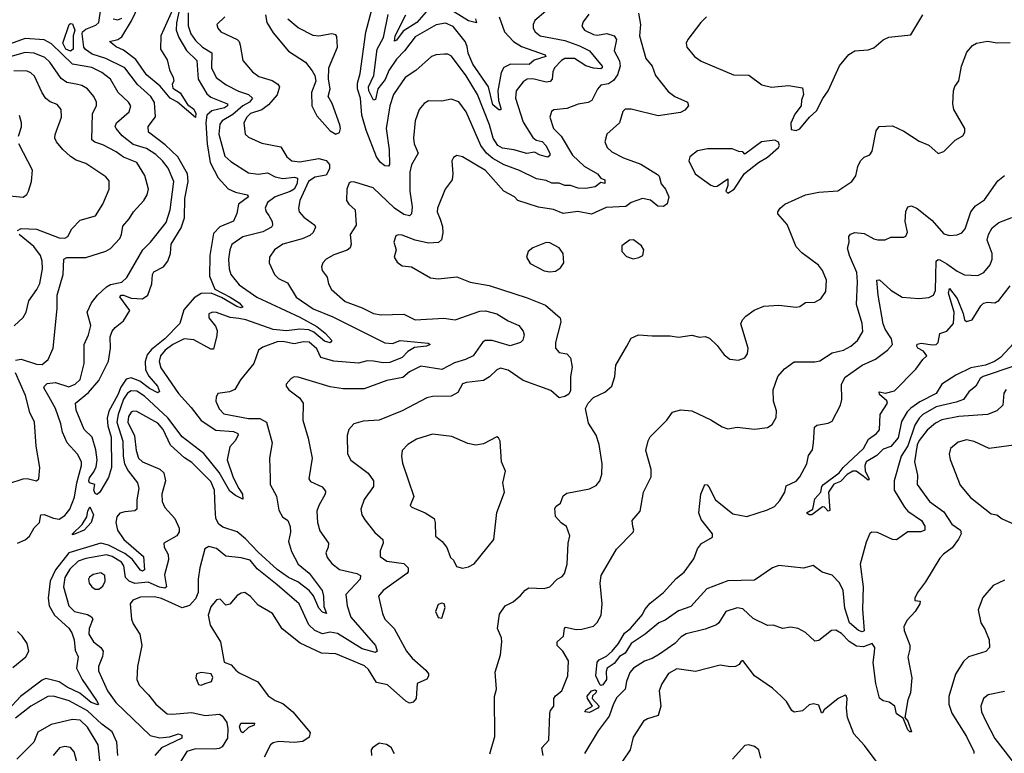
# Model space of a CAD drawing. Extents: x 1552033 to 1694788, y 811965 to 917215.
# Tile 584 of 632: x 1664926 to 1670125, y 885946 to 889820. Entities that reach past the tile are written whole.
import ezdxf

# ---------------------------------------------------------------- set-up
doc = ezdxf.new("R2010")
doc.units = 0

msp = doc.modelspace()

# ---------------------------------------------------------------- linework, layer by layer
at = {"layer": '0CON20XD'}
for points in [[(1665771.5, 889885), (1665754, 889804), (1665753.2, 889765), (1665766.1, 889726.1), (1665806.9, 889656.9), (1665861.4, 889605), (1665868.3, 889505), (1665915, 889428.4), (1665935, 889411.4), (1666022.7, 889375), (1666022.7, 889365), (1666007.3, 889355), (1665941.1, 889338.9), (1665913.9, 889316.1), (1665909.7, 889275), (1665916.9, 889165), (1665932.3, 889065), (1665974.3, 888984.3), (1666027.1, 888927.1), (1666065, 888909.8), (1666127.5, 888895), (1666134.3, 888885), (1666081.6, 888845), (1666073.1, 888796.9), (1666054.6, 888755.4), (1665983.2, 888726.8), (1665949.9, 888690.1), (1665929.8, 888575), (1665927.8, 888465), (1665956.6, 888396.6), (1666037.3, 888355), (1666084.3, 888325), (1666105, 888302.5), (1666095, 888297.8), (1666073.3, 888305), (1665992.6, 888352.6), (1665936.5, 888376.5), (1665885, 888373.8), (1665848.2, 888351.8), (1665792.8, 888287.2), (1665771.3, 888215), (1665692, 888135), (1665621.4, 888078.6), (1665599.5, 888050.5), (1665589.3, 888015), (1665591.4, 887971.4), (1665608, 887938), (1665653.3, 887885), (1665664.2, 887855.8), (1665655, 887849.4), (1665611.7, 887871.7), (1665561.1, 887911.1), (1665515, 887929.1), (1665487.7, 887922.3), (1665460.9, 887879.1), (1665445, 887838.4), (1665396.8, 887753.2), (1665387.8, 887715), (1665391, 887675), (1665409.2, 887615), (1665411.5, 887455), (1665395, 887402.5), (1665350, 887325), (1665335, 887313.3), (1665325, 887317.5), (1665317.5, 887335), (1665323.3, 887365), (1665295, 887374.2), (1665291.7, 887385), (1665295, 887400.8), (1665318.6, 887431.4), (1665330.7, 887459.3), (1665334.8, 887495), (1665328.7, 887548.7), (1665309.2, 887615), (1665266.7, 887655), (1665225, 887757.5), (1665221.4, 887795), (1665289.1, 887850.9), (1665344.7, 887915.3), (1665395, 888016), (1665405.4, 888085), (1665404.7, 888145), (1665414.2, 888175), (1665429.6, 888195), (1665475, 888230), (1665507.9, 888285), (1665455, 888355.8), (1665462.9, 888365), (1665475, 888365.7), (1665515, 888349.8), (1665574.8, 888345.2), (1665603.1, 888365), (1665624.4, 888425), (1665626.9, 888475), (1665635, 888487.5), (1665686, 888515), (1665708.6, 888545), (1665722.9, 888585), (1665725.7, 888635), (1665778.6, 888721.4), (1665796, 888774), (1665797.5, 888875), (1665815.7, 888965), (1665812.3, 889005), (1665760.6, 889095), (1665695, 889158.3), (1665606.4, 889225), (1665605.5, 889255), (1665642.6, 889307.4), (1665637.4, 889382.6), (1665618.8, 889415), (1665548.1, 889478.1), (1665481.8, 889565), (1665381.8, 889615), (1665308.5, 889638.5), (1665273, 889663), (1665264.8, 889674.8), (1665256.2, 889745), (1665258.3, 889755), (1665275, 889769.6), (1665328.9, 889791.1), (1665344.7, 889805), (1665355, 889877.3)], [(1665735, 889875.7), (1665671.9, 889735), (1665670, 889665), (1665705, 889607.5), (1665718, 889555), (1665737.5, 889515), (1665740, 889495), (1665731.2, 889478.8), (1665735, 889457.5), (1665772.8, 889432.8), (1665812.6, 889372.6), (1665845, 889348.1), (1665856.4, 889325), (1665855, 889303.3), (1665758.8, 889385), (1665720.4, 889405), (1665668.7, 889468.6), (1665595, 889528.1), (1665539.4, 889609.4), (1665475, 889659.5), (1665435.9, 889675.9), (1665401.2, 889705), (1665445, 889715.6), (1665465, 889729.2), (1665516.2, 889813.8), (1665555, 889895.2)], [(1666009.6, 889835), (1665968, 889795), (1665972.5, 889775), (1665988, 889755), (1666075, 889715.5), (1666085.2, 889705.2), (1666089.5, 889685), (1666104.4, 889605), (1666155.3, 889545.3), (1666189.6, 889519.6), (1666258.6, 889498.6), (1666288.5, 889478.5), (1666297.7, 889465), (1666286.3, 889423.7), (1666239.8, 889370.2), (1666205, 889343.8), (1666145.2, 889324.8), (1666124.7, 889305), (1666110, 889275), (1666117.3, 889215), (1666135, 889199.2), (1666205, 889167.7), (1666305, 889148.1), (1666336.2, 889096.2), (1666363.9, 889073.9), (1666405, 889069.5), (1666505, 889087.1), (1666545, 889076.1), (1666562.3, 889055), (1666562.2, 889032.2), (1666545, 888998.8), (1666485, 888988.6), (1666451.7, 888965), (1666404.7, 888865), (1666398.9, 888825), (1666402.7, 888805), (1666426.3, 888776.3), (1666484.4, 888735), (1666487.8, 888725), (1666476.2, 888696.2), (1666459, 888681), (1666416.9, 888663.1), (1666315, 888634.5), (1666271.1, 888605), (1666244.4, 888565), (1666243.6, 888535), (1666270.9, 888475), (1666293.6, 888453.6), (1666339.8, 888429.8), (1666386.7, 888355), (1666475, 888292.3), (1666580.1, 888250.1), (1666855, 888113.1), (1666895, 888109.5), (1666935, 888126.2), (1667082.3, 888112.3), (1667093.3, 888105), (1667073.3, 888095), (1667011.6, 888088.4), (1666975, 888067.8), (1666945, 888035.8), (1666880.1, 888009.9), (1666845, 888007), (1666795, 888017.2), (1666761.5, 888018.5), (1666715, 888005.9), (1666585, 888016.8), (1666515.6, 888035.6), (1666495, 888082.2), (1666455, 888116.6), (1666425, 888119.3), (1666375, 888108.3), (1666315, 888119.7), (1666285, 888119.1), (1666209.6, 888090.4), (1666187.5, 888075), (1666161.8, 888005), (1666091.8, 887918.2), (1666062.4, 887867.6), (1666033.3, 887855), (1665973.3, 887845), (1665962.9, 887827.1), (1665961.5, 887805), (1665979.1, 887765), (1666005, 887739.2), (1666135, 887714.2), (1666195, 887714.2), (1666228.9, 887695), (1666259.1, 887585), (1666244.4, 887505), (1666249.5, 887399.5), (1666248.5, 887365), (1666282.9, 887302.9), (1666295, 887229.2), (1666314.5, 887195), (1666341.9, 887175), (1666355, 887143.3), (1666356.9, 887113.1), (1666345.5, 887065), (1666362.1, 887012.1), (1666396.7, 886945), (1666455, 886897.1), (1666523.8, 886805), (1666531.1, 886775), (1666531.7, 886721.7), (1666545.3, 886684.7), (1666525, 886690.5), (1666505, 886713.1), (1666477.6, 886777.6), (1666455.4, 886805.4), (1666395, 886850.6), (1666345, 886874.1), (1666285, 886916.8), (1666185, 887008.4), (1666119, 887079), (1666075, 887114.8), (1665999.6, 887139.6), (1665977.2, 887155), (1665961.4, 887185), (1665958.1, 887241.9), (1665955.5, 887335), (1665935, 887381.3), (1665835, 887482), (1665796.8, 887506.8), (1665722.4, 887572.4), (1665683.8, 887655), (1665655, 887688.9), (1665545, 887751.1), (1665525, 887752.9), (1665515, 887747.3), (1665501.6, 887725), (1665497.5, 887695), (1665532.6, 887622.6), (1665541.2, 887545), (1665553.5, 887505), (1665574.4, 887484.4), (1665665.9, 887445.9), (1665686.5, 887426.5), (1665696.7, 887385), (1665676.9, 887315), (1665679.2, 887275), (1665693.3, 887243.3), (1665745.4, 887185), (1665768.5, 887135), (1665767.9, 887115), (1665755.5, 887095), (1665687.5, 887055), (1665689.1, 887035), (1665710.7, 886995), (1665712.7, 886967.3), (1665691.7, 886888.3), (1665701.5, 886825), (1665691.8, 886818.2), (1665665, 886823.2), (1665605, 886850.3), (1665535, 886843.3), (1665504.4, 886854.4), (1665484.2, 886875), (1665476.9, 886935), (1665464.2, 886955), (1665415, 886985.2), (1665385, 886993.2), (1665275, 886975.2), (1665235, 886959.6), (1665191.3, 886918.7), (1665165.2, 886875), (1665158.4, 886825), (1665185, 886724.4), (1665215, 886694.6), (1665285, 886678.2), (1665305.8, 886665.8), (1665311.8, 886655), (1665292.8, 886605), (1665292, 886575), (1665315.5, 886535), (1665354.7, 886504.7), (1665366.7, 886485), (1665363.1, 886456.9), (1665341.8, 886405), (1665342.2, 886382.2), (1665390, 886275), (1665434.8, 886214.8), (1665615, 886040), (1665666.9, 886026.9), (1665717.7, 886032.3), (1665765, 886048.8), (1665782.4, 886042.4), (1665782.9, 886025), (1665674.4, 885975.6), (1665639.8, 885935)], [(1665815, 889856.7), (1665815, 889788), (1665830.4, 889745), (1665855, 889710.8), (1665892.2, 889675), (1665940.8, 889645), (1665939.4, 889565), (1665963.4, 889515), (1666016.5, 889475), (1666082.4, 889442.4), (1666133.5, 889425), (1666156.2, 889405), (1666139.2, 889385), (1666105, 889364.4), (1666051.6, 889318.4), (1665994.6, 889285), (1665982.2, 889267.8), (1665978, 889215), (1666009.7, 889099.7), (1666040.4, 889070.4), (1666135, 889010.4), (1666185, 889003.3), (1666235, 889011.1), (1666275, 888990.2), (1666315, 888980.5), (1666377.8, 888987.8), (1666393.7, 888983.7), (1666391.9, 888955), (1666374.8, 888925), (1666355, 888912.4), (1666274.6, 888885), (1666234.6, 888855), (1666222.3, 888825), (1666227.3, 888805), (1666241.5, 888785)], [(1666224, 889845), (1666231.9, 889805), (1666265, 889750.8), (1666345, 889653.1), (1666436, 889595), (1666470.3, 889550.3), (1666484.4, 889524.4), (1666490, 889495), (1666466.9, 889435), (1666468.2, 889365), (1666495, 889311.4), (1666565, 889232.9), (1666595, 889215.7)], [(1667703.3, 889865), (1667646.9, 889815), (1667637.8, 889795), (1667637.3, 889775), (1667647.5, 889755), (1667675, 889734.7), (1667805, 889710.2), (1667882.3, 889682.3), (1667934.9, 889654.9), (1668000.7, 889575), (1668001.2, 889565), (1667995, 889560.8), (1667955, 889564.6), (1667915, 889576.3), (1667855, 889614.2), (1667804.9, 889615.1), (1667786.1, 889605), (1667750.4, 889565), (1667740.4, 889545), (1667736.7, 889505), (1667727.4, 889492.6), (1667705, 889490.6), (1667635, 889507.8), (1667605, 889505.2), (1667585, 889492), (1667547.3, 889445), (1667543.5, 889405), (1667585, 889278.5), (1667635, 889197.8), (1667653.8, 889183.8), (1667685, 889176.7), (1667704.7, 889155), (1667724.4, 889115), (1667725, 889102.5), (1667715, 889093.1), (1667674.3, 889104.3), (1667645, 889120), (1667603.6, 889113.6), (1667535, 889132.7), (1667475, 889141.6), (1667450.4, 889155), (1667426.5, 889195), (1667406.7, 889265), (1667342.6, 889425), (1667284, 889524), (1667206.4, 889626.4), (1667187, 889637), (1667168.3, 889638.3), (1667125, 889634.5), (1667100.8, 889625), (1667017.8, 889552.2), (1666962.2, 889515), (1666900.4, 889425), (1666880.3, 889365), (1666861.3, 889245), (1666876.9, 889133.1), (1666878.2, 889055), (1666873.8, 889046.2), (1666855, 889047.7), (1666831.5, 889065), (1666809.8, 889095), (1666755.8, 889235.8), (1666732.1, 889315), (1666725.5, 889405), (1666710.6, 889455), (1666710.2, 889485), (1666724.4, 889535), (1666753.2, 889753.2)], [(1666753.2, 889753.2), (1666784.2, 889865.8)], [(1667457.3, 889835), (1667485.9, 889755), (1667533.2, 889705), (1667575, 889679.1), (1667701.2, 889635), (1667704, 889625), (1667643.2, 889606.8), (1667616.2, 889583.8), (1667517.5, 889585), (1667482.1, 889567.9), (1667468.2, 889541.8), (1667451.4, 889445), (1667453.7, 889393.6), (1667467.2, 889352.8), (1667466.1, 889343.9), (1667456.5, 889343.5), (1667425, 889370.6), (1667401.7, 889465), (1667318.7, 889585), (1667293.9, 889643.9), (1667289.1, 889679.1), (1667278.3, 889705), (1667215, 889783.5), (1667175, 889801.1), (1667125, 889792.8), (1667015, 889728.7), (1666958.8, 889655), (1666915, 889612.1), (1666875, 889551.4), (1666855.4, 889504.6), (1666817.7, 889455), (1666805, 889399.2), (1666795, 889395.6), (1666769.4, 889445), (1666768.1, 889465), (1666795.5, 889525), (1666814.2, 889665), (1666847, 889725), (1666872.1, 889847.9)], [(1667085, 889875.9), (1667022.3, 889805), (1666951.6, 889758.4), (1666915, 889710.9), (1666905, 889706.7), (1666908, 889735), (1666964.2, 889845)], [(1667332.7, 889825), (1667337.3, 889802.7), (1667295, 889812.9), (1667185, 889883.2)], [(1667930.5, 889849.5), (1667901.5, 889808.5), (1667894.4, 889785), (1667907.5, 889765), (1667955, 889741.3), (1667975, 889738.4), (1668026.5, 889746.5), (1668065.6, 889735), (1668076.7, 889715), (1668064.8, 889654.8), (1668092.4, 889602.4), (1668096.8, 889575), (1668081.7, 889528.3), (1668060.8, 889499.2), (1668035, 889480.8), (1667995, 889474.4), (1667976.7, 889453.3), (1667946.6, 889393.4)], [(1668193.8, 889855), (1668203.3, 889795), (1668198.5, 889735), (1668231.2, 889615), (1668265, 889574.2), (1668282.9, 889525), (1668350.5, 889440.5), (1668385, 889414.4), (1668451.2, 889385), (1668457.1, 889365), (1668437.9, 889342.1), (1668415, 889330.4), (1668297.3, 889312.7), (1668155, 889348), (1668123.1, 889346.9), (1668110.9, 889335), (1668092.2, 889275), (1668026.2, 889215), (1668015.8, 889175), (1668028, 889145), (1668052.2, 889122.2), (1668115, 889090.4), (1668205, 889056.2), (1668292.8, 889002.8), (1668303.1, 888993.1), (1668313.8, 888953.8), (1668335.7, 888925)], [(1668552.7, 889835), (1668522.7, 889805), (1668453.6, 889715), (1668445.6, 889695), (1668448.6, 889675), (1668489.4, 889625), (1668525, 889600.5), (1668695, 889529.2), (1668775, 889526.2), (1668845, 889475.7), (1668895.9, 889464.1), (1668985, 889472), (1669059.3, 889459.3), (1669063.8, 889425), (1669053.3, 889395), (1669052.5, 889365), (1669019.3, 889320.7), (1668997, 889273), (1669000, 889240), (1669025, 889233.8)], [(1669025, 889233.8), (1669045, 889243.3), (1669096.2, 889305), (1669132.3, 889337.7), (1669165.8, 889404.2), (1669194, 889445), (1669253.8, 889576.2), (1669304.3, 889635.7), (1669335, 889656), (1669405, 889661.2), (1669435, 889670.8), (1669485, 889714), (1669515, 889728), (1669630.7, 889739.3), (1669694.5, 889845.5)], [(1665195, 889653.7), (1665170.3, 889665), (1665154.4, 889695.6), (1665188.1, 889795), (1665195, 889798.9), (1665205, 889797.7), (1665218.2, 889765), (1665209, 889735), (1665208.4, 889665), (1665195, 889653.7)], [(1665420.4, 889825), (1665445, 889819.5), (1665465, 889827.3)], [(1666595, 889215.7), (1666615, 889223.8), (1666620.6, 889245), (1666616.5, 889265), (1666576.6, 889376.6), (1666554.2, 889415), (1666565.6, 889455), (1666555.9, 889505.9), (1666558.6, 889565), (1666604.4, 889675), (1666601.2, 889731.2), (1666595, 889740), (1666575, 889746), (1666505, 889733.1), (1666475, 889737.1), (1666396.3, 889776.3), (1666342, 889822)], [(1664915, 887056.2), (1664955, 887073.8), (1664977.3, 887092.7), (1665003.6, 887136.4), (1665030.4, 887165), (1665038.8, 887205), (1665055, 887206.5), (1665105, 887186.8), (1665135, 887182.1), (1665165, 887201.1), (1665190.3, 887235), (1665215, 887298.8), (1665227.2, 887375), (1665253.1, 887465), (1665253.1, 887485), (1665232.3, 887525), (1665177.5, 887585), (1665151.7, 887641.7), (1665144.2, 887685), (1665115, 887767.5), (1665080.4, 887830.4), (1665054.6, 887875), (1665056.9, 887885), (1665071.8, 887898.2), (1665115, 887903.1), (1665185, 887881.1), (1665219.1, 887895), (1665245, 887920), (1665265.9, 888005), (1665267.5, 888105), (1665290.5, 888155), (1665301.1, 888205), (1665282.2, 888275), (1665306, 888325), (1665336.5, 888365), (1665385, 888409.7), (1665405, 888421.2), (1665465, 888434.6), (1665492.4, 888457.6), (1665577.1, 888605), (1665617.3, 888645), (1665700.4, 888749.6), (1665720.3, 888815), (1665739.7, 888965), (1665710.8, 889035), (1665680.7, 889075), (1665645, 889107.7), (1665595, 889140.4), (1665525, 889161.3), (1665466.9, 889206.9), (1665435.3, 889245), (1665430.7, 889255), (1665436.9, 889275), (1665505, 889332.5), (1665513.5, 889365), (1665501.1, 889385), (1665445.4, 889435), (1665405.2, 889505.2), (1665360.8, 889540.8), (1665306.5, 889566.5), (1665204.5, 889584.5), (1665095, 889692.8), (1665055, 889713.6), (1664955, 889720.5), (1664762.7, 889652.7)], [(1667407.6, 885942.4), (1667434.4, 886035), (1667432.9, 886245), (1667444.2, 886285), (1667435.8, 886375), (1667464.2, 886465), (1667472.5, 886535), (1667470.8, 886555), (1667448.6, 886605), (1667458.8, 886681.2), (1667488.8, 886725), (1667532, 886745), (1667570.6, 886779.4), (1667595, 886806.7), (1667615, 886818.9), (1667695, 886815.6), (1667726, 886825), (1667764.2, 886865), (1667790.6, 886879.4), (1667803.3, 886895), (1667816.2, 886943.8), (1667821.9, 887055), (1667830, 887095), (1667813, 887143), (1667785, 887162.5), (1667755, 887196.7), (1667752.1, 887237.9), (1667758.9, 887251.1), (1667782.4, 887267.6), (1667796, 887305), (1667815, 887320), (1667935, 887342.5), (1667969.4, 887360.6), (1667988.6, 887385), (1667999.2, 887419.2), (1668001.4, 887475), (1667986.4, 887576.4), (1667969.2, 887625), (1667929.4, 887689.4), (1667913.4, 887766.6), (1667927.5, 887795), (1667955, 887824), (1668015, 887852.9), (1668052.5, 887885), (1668069.2, 887935), (1668072.9, 887995), (1668131.1, 888095), (1668155, 888137.5), (1668193.9, 888156.1), (1668265, 888150), (1668361.2, 888151.2), (1668405, 888144), (1668475, 888153.3), (1668515, 888144), (1668546.1, 888146.1), (1668568.3, 888138.3), (1668609.1, 888099.1), (1668645, 888050), (1668675, 888028), (1668721.7, 888021.7), (1668755, 888033.8), (1668768, 888055), (1668772.9, 888085), (1668734.1, 888214.1), (1668742, 888235), (1668760, 888255), (1668803.9, 888286.1), (1668855, 888307.5), (1668935, 888312.5), (1669025, 888301.1), (1669045, 888305.7), (1669075, 888326.5), (1669125, 888328.6), (1669156, 888345), (1669182, 888385), (1669185.7, 888444.3), (1669165, 888496), (1669143.7, 888523.7), (1669055, 888589.2), (1669025, 888620), (1668987.6, 888717.6), (1668977.9, 888737.9), (1668928.8, 888795), (1668928.8, 888805), (1668942, 888825), (1668966.2, 888845), (1669075, 888895.5), (1669145, 888908.5), (1669245, 888915.7), (1669318.8, 888965), (1669340, 888995), (1669351.2, 889045), (1669366, 889075), (1669385, 889094), (1669413.8, 889106.2), (1669426.7, 889125), (1669447.7, 889232.3), (1669464.1, 889255.9), (1669535, 889260), (1669595, 889232), (1669675, 889179.2), (1669727, 889157), (1669775, 889112.5), (1669805, 889123.3), (1669865.7, 889184.3), (1669905, 889206.7), (1669916.7, 889225), (1669916.7, 889245), (1669858.6, 889345), (1669853.3, 889375), (1669855.9, 889444.1), (1669863, 889467), (1669885, 889497.5), (1669899.2, 889575), (1669927.5, 889647.5), (1669956.8, 889683.2), (1669977.5, 889695), (1670035, 889705.8), (1670087.7, 889697.7), (1670155, 889698.6)], [(1664905, 888021.5), (1664935, 888027.1), (1665015, 888001.1), (1665045, 887999.5), (1665077.5, 888025), (1665103.1, 888085), (1665124.7, 888295), (1665124.2, 888365), (1665155.8, 888475), (1665159.4, 888555), (1665175.4, 888564.6), (1665275, 888564.7), (1665381.7, 888598.3), (1665405, 888611.1), (1665455.4, 888665), (1665464.6, 888685), (1665470.9, 888729.1), (1665505, 888768.6), (1665526.5, 888805), (1665582.2, 888865), (1665599.5, 888895), (1665606.5, 888925), (1665586.2, 888996.2), (1665544.6, 889065), (1665475, 889093.7), (1665435, 889122.2), (1665365, 889158.4), (1665322.6, 889172.6), (1665307.3, 889185), (1665311.5, 889325), (1665331.5, 889365), (1665332.3, 889385), (1665318.2, 889415), (1665285, 889454.5), (1665255, 889472.3), (1665225, 889479.6), (1665175, 889488.2), (1665145, 889510), (1665085.5, 889595.5), (1665059.3, 889619.3), (1665003.3, 889643.3), (1664955, 889646.4), (1664875, 889624.5)], [(1664915, 888706.2), (1664935, 888716.9), (1665015, 888712.8), (1665135, 888667.1), (1665165, 888665.4), (1665180, 888675), (1665202.5, 888715), (1665245, 888761.1), (1665325.9, 888784.1), (1665365.4, 888845), (1665399.5, 888925), (1665399.1, 888969.1), (1665380.7, 888990.7), (1665275, 889060.6), (1665225, 889078.2), (1665195, 889098.2), (1665153.3, 889135), (1665120.8, 889175), (1665112.5, 889195), (1665113, 889213), (1665147.9, 889305), (1665145.8, 889345.8), (1665125, 889371.1), (1665086.6, 889386.6), (1665065, 889404.3), (1665045, 889432.9), (1665005, 889521.1), (1664985, 889540), (1664965, 889548.4), (1664895, 889550.3)], [(1667946.6, 889393.4), (1667927.6, 889382.4), (1667875, 889374), (1667815, 889351.2), (1667746.7, 889343.3), (1667734.3, 889335), (1667725.5, 889305), (1667745, 889246), (1667785, 889204.5), (1667844.8, 889104.8), (1667906.5, 889046.5), (1667976.5, 889006.5), (1667995, 888983.3), (1668015, 888973.3), (1668015, 888954.5), (1667995, 888960.8), (1667965, 888937.2), (1667915, 888928.5), (1667875, 888929.8), (1667835, 888944.8), (1667805, 888943.8), (1667775, 888956.8), (1667735.7, 888955.7), (1667705, 888970.4), (1667655, 888980.3), (1667565, 889024.3), (1667485, 889053), (1667425, 889087.5), (1667391.7, 889115), (1667361, 889155), (1667283, 889333), (1667245, 889386.7), (1667205, 889400.6), (1667155, 889390), (1667085, 889391.5), (1667061.9, 889378.1), (1667036.2, 889345), (1667014.6, 889285), (1667005.6, 889195), (1667009.5, 889165), (1667030.5, 889115), (1666995, 889052.9), (1666985.3, 889015), (1666986.8, 888915), (1666998.4, 888831.6), (1666994.6, 888795.4), (1666985, 888783.3), (1666955, 888790.3), (1666905.9, 888825), (1666792.5, 888932.5), (1666695, 888962.6), (1666676.1, 888963.9), (1666665, 888958.1), (1666652.7, 888925), (1666652.5, 888865), (1666663.8, 888845), (1666698, 888815), (1666702, 888735), (1666671.5, 888685), (1666676.4, 888635), (1666671.1, 888615), (1666655, 888602.1), (1666585, 888577.5), (1666544.4, 888555), (1666527.1, 888535), (1666520, 888515), (1666523.1, 888495), (1666549.5, 888459.5), (1666556.9, 888425), (1666573.1, 888395), (1666645, 888331.9), (1666735, 888298.2), (1666795, 888268.5), (1666835, 888260.8), (1666954.6, 888264.6), (1667015, 888235.4), (1667165, 888242.9), (1667225, 888234.7), (1667355, 888281.5), (1667385, 888282.1), (1667445, 888266.2), (1667505, 888229.2), (1667561.9, 888205), (1667584.4, 888175), (1667589.4, 888155), (1667583, 888127), (1667571.2, 888115), (1667515, 888097.7), (1667421.2, 888125), (1667384.2, 888125.8), (1667368.9, 888115), (1667321.2, 888045), (1667280, 888025), (1667222.1, 888007.9), (1667155, 887972.5), (1667045, 887990.4), (1666985, 887960), (1666949.2, 887930.8), (1666865, 887914.7), (1666745, 887871.1), (1666635, 887870.4), (1666565, 887881.1), (1666397.3, 887932.7), (1666375, 887934.2), (1666358.8, 887925), (1666333.3, 887895), (1666333.3, 887885), (1666346.7, 887865), (1666403.2, 887823.2), (1666422.5, 887795), (1666421.5, 887705), (1666449.8, 887609.8), (1666471.1, 887505), (1666452.5, 887395), (1666461.8, 887381.8), (1666523.4, 887353.4), (1666540.3, 887330.3), (1666539.4, 887315), (1666505.4, 887255), (1666496, 887225), (1666498.5, 887165), (1666510.5, 887120.5), (1666556.9, 887055), (1666555.6, 887035), (1666543.1, 887005), (1666549.1, 886979.1), (1666575, 886948.9), (1666615, 886916.9), (1666705.9, 886895.9), (1666725.6, 886885), (1666723.3, 886865), (1666649.1, 886785), (1666654.7, 886725), (1666675, 886664.6), (1666805, 886515.4), (1666814.3, 886485), (1666805, 886478.5), (1666735, 886497.3), (1666605, 886578.2), (1666565, 886585.3), (1666525, 886577.2), (1666485, 886594.7), (1666452.9, 886625), (1666402.1, 886735), (1666285.4, 886835.4), (1666179.8, 886919.8), (1666142.3, 886965), (1666095, 886978.7), (1666015, 886987.3), (1665965, 887027.8), (1665925, 887037.8), (1665903.1, 887025), (1665877.1, 886925), (1665869.1, 886865), (1665869.3, 886795), (1665855, 886762.2), (1665823.4, 886726.6), (1665785, 886713.5), (1665675, 886762.8), (1665637.3, 886772.7), (1665565, 886770.4), (1665524, 886755), (1665510, 886735), (1665517.5, 886655), (1665525, 886630), (1665561.5, 886575), (1665571.9, 886515), (1665547.8, 886405), (1665545.5, 886335), (1665557.8, 886305), (1665606.9, 886255), (1665644.4, 886205), (1665705, 886154.4), (1665731.8, 886151.8), (1665835, 886161.6), (1665905, 886145.9), (1665982.1, 886152.1), (1665995, 886143.3), (1666019.1, 886109.1), (1666025.7, 886074.3), (1666023.8, 886025), (1665995, 885979.6), (1665979.6, 885970.4), (1665955, 885967), (1665855, 885970), (1665808.9, 885955), (1665777.5, 885905)], [(1664920, 889205), (1664935.5, 889254.5), (1664935.6, 889275), (1664924.5, 889314.5)], [(1664875, 888890), (1664945, 888881.9), (1664963.6, 888896.4), (1664972.2, 888915), (1664988.6, 888965), (1664994.5, 889025), (1664922.5, 889165)], [(1668665, 888903.8), (1668698, 888925), (1668753.1, 889006.9), (1668826.7, 889065), (1668875, 889093.8), (1668932.5, 889145), (1668937.5, 889155), (1668933, 889173), (1668913.6, 889183.6), (1668842.5, 889175), (1668755, 889110), (1668745, 889122.5), (1668723.6, 889123.6), (1668687.7, 889137.7), (1668557.3, 889137.3), (1668505, 889127.5), (1668464.2, 889095), (1668458.8, 889075), (1668493.1, 889005), (1668575, 888946.7), (1668595, 888939.4), (1668608.7, 888941.3), (1668665, 888980), (1668665.7, 888944.3), (1668654, 888915), (1668665, 888903.8)], [(1668335.7, 888925), (1668352.9, 888885), (1668345, 888847.5), (1668325.8, 888834.2), (1668295, 888835.8), (1668256.4, 888866.4), (1668215, 888875.4), (1668155.5, 888854.5), (1668126, 888834), (1668022.2, 888827.8), (1667945, 888793.6), (1667873.1, 888806.9), (1667795, 888796.7), (1667745, 888816.9), (1667665, 888829.6), (1667556.7, 888865), (1667538.8, 888885), (1667483.1, 888915), (1667385, 889023.8), (1667265, 889095.6), (1667235, 889102), (1667217.3, 889092.7), (1667207.5, 889075), (1667214, 889005), (1667209.2, 888975), (1667172.5, 888925), (1667131.5, 888825), (1667130.9, 888805), (1667146.5, 888766.5), (1667158.3, 888728.3), (1667160.9, 888695), (1667153.2, 888656.8), (1667137.1, 888642.9), (1667085, 888640), (1667014.7, 888654.7), (1666945, 888681.5), (1666925, 888684.2), (1666912.2, 888677.8), (1666901.1, 888645), (1666914.2, 888605), (1666904, 888565), (1666918.8, 888538.8), (1666945, 888520.8), (1666995, 888514.2), (1667095, 888457.1), (1667135, 888450.6), (1667235, 888462.7), (1667305, 888433.8), (1667405, 888416.8), (1667605, 888351.2), (1667701.9, 888311.9), (1667780, 888245), (1667783.5, 888225), (1667755.4, 888115), (1667755.4, 888085.4), (1667775, 888061.8), (1667814.6, 888054.6), (1667834.6, 888034.6), (1667842.5, 887985), (1667834.6, 887935), (1667835, 887862.5), (1667825, 887842.5), (1667805, 887829.2), (1667775, 887823.8), (1667731.3, 887861.3), (1667585, 887914.7), (1667505, 887969.6), (1667465, 887980.4), (1667445, 887970), (1667407, 887933), (1667375.2, 887914.8), (1667285, 887904), (1667265, 887896.2), (1667238.8, 887851.2), (1667205, 887832.5), (1667105, 887829.4), (1667075, 887823.1), (1666946, 887755), (1666825, 887705.5), (1666740.3, 887699.7), (1666691.2, 887685), (1666664.3, 887655.7), (1666655.9, 887624.1), (1666657.6, 887527.6), (1666675, 887494.4), (1666765.6, 887425), (1666793.5, 887385), (1666794.4, 887355), (1666744.2, 887285.8), (1666726.7, 887235), (1666733.1, 887205), (1666748.1, 887178.1), (1666801.2, 887111.2), (1666842.9, 887075), (1666845.6, 887055), (1666828.8, 887015), (1666829.4, 886985), (1666865, 886960.8), (1666955, 886947.3), (1666978.1, 886925), (1666977.5, 886905), (1666970, 886895), (1666845.6, 886805), (1666820.8, 886775), (1666841.5, 886685), (1666854.4, 886655), (1666904.2, 886605), (1666968.1, 886485), (1666998.9, 886448.9), (1667070.8, 886385), (1667084.3, 886365), (1667085, 886352.5), (1667075, 886338), (1667024.5, 886315), (1667018.9, 886235), (1667004.5, 886215.5), (1666985, 886211.1), (1666965, 886220.9), (1666867.4, 886307.4), (1666810, 886320), (1666768.7, 886388.7), (1666747, 886407), (1666595, 886470.7), (1666519.2, 886475), (1666407.4, 886527.4), (1666312.6, 886602.6), (1666260.8, 886685), (1666185, 886727.8), (1666145, 886774.4), (1666115, 886794.3), (1666095, 886791.9), (1666075, 886779.4), (1666035, 886733.3), (1666015, 886728.8), (1665985, 886759.2), (1665965, 886755.5), (1665935, 886719.4), (1665922.2, 886675), (1665932.6, 886622.6), (1665986.9, 886535), (1666006.4, 886426.4), (1666043, 886413), (1666068, 886385), (1666085, 886370.8), (1666183.8, 886323.8), (1666238.7, 886248.7), (1666275.8, 886225), (1666315, 886209.6), (1666368.9, 886165), (1666460.7, 886055), (1666455, 886031.5), (1666421.5, 886008.5), (1666375, 886002.2), (1666295, 886008), (1666265, 886000.4), (1666250.1, 885989.9), (1666216.9, 885925)], [(1669151.5, 888018.5), (1669215, 888060), (1669275, 888074.5), (1669315, 888096.2), (1669350, 888125), (1669377.4, 888172.6), (1669374.7, 888215), (1669343.6, 888315), (1669349.7, 888435), (1669346.1, 888485), (1669306.7, 888575), (1669296.1, 888613.9), (1669306.2, 888645), (1669303.8, 888675), (1669312.5, 888687.5), (1669336.1, 888696.1), (1669385, 888690), (1669435, 888662), (1669457.7, 888657.7), (1669495, 888658), (1669525, 888672), (1669595, 888671.2), (1669605, 888676.7), (1669612.9, 888697.1), (1669601.5, 888755), (1669603.9, 888806.1), (1669615, 888832), (1669635, 888837.5), (1669665, 888822.1), (1669741.9, 888761.9), (1669805, 888689.5), (1669835, 888679.4), (1669875, 888682.9), (1669901.2, 888695), (1669917.1, 888715), (1669947.8, 888805), (1669972.6, 888837.4), (1670020.7, 888869.3), (1670090.7, 888969.3), (1670125, 888996.2)], [(1666241.5, 888785), (1666259.5, 888755), (1666261.1, 888735), (1666255, 888723.6), (1666210.3, 888699.7), (1666105, 888673.7), (1666046.9, 888633.1), (1666036.1, 888605), (1666029.2, 888555), (1666031.5, 888505), (1666040.4, 888475), (1666085, 888420), (1666178.9, 888355), (1666405, 888248.1), (1666495, 888198.9), (1666539.2, 888165), (1666574.4, 888125), (1666565, 888113.4), (1666535, 888121.9), (1666479.2, 888169.2), (1666452.8, 888182.8), (1666405.6, 888185.6), (1666335, 888177), (1666263.8, 888183.8), (1666120.5, 888235), (1666082.5, 888242.5), (1666037.4, 888247.4), (1665965, 888274.3), (1665944.4, 888275.6), (1665925, 888266.2), (1665924.2, 888245), (1665960.8, 888200.8), (1665968.8, 888178.8), (1665967.7, 888152.3), (1665949.5, 888080.5), (1665935, 888080), (1665845, 888128.8), (1665795, 888134.2), (1665735, 888105.2), (1665695, 888074.8), (1665670.4, 888045), (1665663, 888015), (1665671, 887981), (1665765, 887845.4), (1665832.1, 887772.1), (1665885, 887702.5), (1665961.6, 887651.6), (1666055, 887645.2), (1666077.7, 887635), (1666079.6, 887625), (1666063.5, 887596.5), (1666035.5, 887565), (1666021.5, 887495), (1666052.9, 887402.9), (1666083.1, 887345), (1666103.1, 887315), (1666105, 887287.5), (1666065, 887306.4), (1666035, 887329.6), (1665978.9, 887428.9), (1665898.3, 887528.3), (1665785, 887617.4), (1665707.7, 887717.7), (1665585, 887831), (1665545, 887857.8), (1665515, 887860.4), (1665495, 887848.4), (1665475, 887815.7), (1665446.2, 887735), (1665439.5, 887695), (1665470.1, 887595), (1665472.8, 887515), (1665480.3, 887475), (1665498.2, 887438.2), (1665549.2, 887375), (1665556.1, 887345), (1665545.3, 887285), (1665545.6, 887235), (1665533.9, 887226.1), (1665481.7, 887221.7), (1665455, 887214.7), (1665438.4, 887195), (1665434, 887165), (1665442.9, 887125), (1665475.6, 887075), (1665579.8, 886985), (1665585, 886914.3), (1665575, 886908.5), (1665565, 886913.8), (1665520.4, 886970.4), (1665480.7, 887000.7), (1665395, 887044.9), (1665355, 887055.1), (1665185, 887004.5), (1665114.6, 886915), (1665087.5, 886855), (1665077.1, 886765), (1665081.7, 886725), (1665109.3, 886675), (1665186.4, 886606.4), (1665201.8, 886581.8), (1665214, 886545), (1665219.8, 886489.8), (1665235.4, 886455), (1665227.1, 886395), (1665256, 886336), (1665332.5, 886225), (1665342, 886205), (1665338.7, 886201.3), (1665303.1, 886215), (1665244.2, 886264.2), (1665177.6, 886295), (1665135, 886323), (1665065, 886340.6), (1665045, 886332), (1664930, 886245), (1664865, 886175.6)], [(1670175, 887989.7), (1670013.1, 887935), (1669997.1, 887925), (1669973.6, 887885), (1669937.3, 887855), (1669908.9, 887815), (1669870.5, 887799.5), (1669765, 887775.1), (1669695.2, 887735), (1669674.8, 887715), (1669652.2, 887677.8), (1669615, 887570.2), (1669579.4, 887515), (1669542.8, 887385), (1669543.8, 887335), (1669597.2, 887245), (1669615, 887223.7), (1669687.7, 887175), (1669705.5, 887145), (1669705.8, 887125), (1669684.6, 887115.4), (1669615.3, 887114.8), (1669555, 887072.5), (1669535, 887074.2), (1669455, 887111.2), (1669425, 887113.3), (1669414.3, 887105.7), (1669395, 887060), (1669364.1, 886945), (1669378.7, 886825), (1669376.3, 886706.3), (1669385, 886591.8), (1669375, 886588), (1669355, 886594.5), (1669306.5, 886635), (1669282.9, 886712.9), (1669274.2, 886805), (1669255, 886845.6), (1669215, 886887.1), (1669163.2, 886903.2), (1669115, 886937.5), (1669065, 886923.1), (1668935, 886938.2), (1668900, 886925), (1668805, 886860.3), (1668665, 886856.5), (1668554.6, 886815), (1668469.1, 886720.9), (1668405, 886697.7), (1668335, 886649.4), (1668300.6, 886635), (1668229.3, 886575), (1668155, 886526.1), (1668122.2, 886475), (1668093, 886457), (1668065, 886420), (1668027.5, 886395), (1668022.7, 886377.3), (1668025, 886335.8), (1668005, 886307.1), (1667995, 886304.5), (1667989.6, 886309.6), (1667968.8, 886355), (1667975, 886426.4), (1667985, 886439.3), (1668025, 886458.9), (1668053.8, 886485), (1668087.5, 886525), (1668119.5, 886580.5), (1668151.4, 886605), (1668215, 886678.1), (1668227.1, 886705), (1668255, 886738.9), (1668325, 886794.5), (1668391.4, 886868.6), (1668435, 886902.9), (1668485, 886973.3), (1668504.3, 887025.7), (1668525.8, 887054.2), (1668583.6, 887086.4), (1668583.8, 887105), (1668525, 887180), (1668511.1, 887215), (1668522.5, 887315), (1668544.1, 887365.9), (1668555, 887364.4), (1668565, 887353.1), (1668599.5, 887285), (1668691.3, 887211.3), (1668765, 887197.1), (1668875, 887231.1), (1668910.6, 887249.4), (1668939.8, 887280.2), (1668966.5, 887325), (1668972.1, 887357.9), (1669025, 887382.2), (1669045, 887405.6), (1669081.5, 887475), (1669090.9, 887519.1), (1669111.7, 887548.3), (1669117.5, 887585), (1669122.1, 887667.9), (1669135, 887679.2), (1669195, 887690), (1669215, 887700), (1669259.4, 887785), (1669266.1, 887813.9), (1669265.3, 887894.7), (1669285, 887931.8), (1669374.4, 887995.6), (1669445, 888027.9), (1669508.5, 888075), (1669534.5, 888105), (1669528.8, 888135), (1669495.4, 888185), (1669485.5, 888214.5), (1669458.4, 888365), (1669451.8, 888445), (1669465, 888446.5), (1669525, 888391.5), (1669585, 888354.5), (1669672.5, 888347.5), (1669726.6, 888353.4), (1669750, 888365), (1669760.9, 888389.1), (1669765.3, 888544.7), (1669775, 888553.3), (1669785, 888551.5), (1669820.3, 888530.3), (1669875, 888491.5), (1669915, 888473.3), (1669985, 888469.6), (1670015.7, 888484.3), (1670050.8, 888525), (1670061.2, 888555), (1670060.8, 888585), (1670034.8, 888655), (1670041.2, 888685), (1670060, 888720), (1670095, 888749.4), (1670165, 888776.1)], [(1664897, 888203), (1664945, 888248), (1664961.1, 888275), (1664975, 888336), (1665017.3, 888395), (1665032.4, 888427.6), (1665047.1, 888505), (1665045.3, 888545), (1665035.9, 888575), (1665001.9, 888621.9), (1664922.9, 888685)], [(1667725, 888488.9), (1667755, 888491.9), (1667780.9, 888509.1), (1667800, 888535), (1667795.8, 888585), (1667775.3, 888615.3), (1667725, 888641.2), (1667705, 888643.8), (1667635.4, 888614.6), (1667610, 888595), (1667602.5, 888565), (1667621.9, 888531.9), (1667695, 888494.4), (1667725, 888488.9)], [(1668165, 888556.2), (1668195, 888563.8), (1668216.7, 888575), (1668221.2, 888605), (1668210, 888625), (1668166.6, 888656.6), (1668145, 888655.6), (1668106, 888625), (1668106.1, 888596.1), (1668129.5, 888569.5), (1668165, 888556.2)], [(1669695, 888025.9), (1669716.2, 888045), (1669698.7, 888068.7), (1669668.9, 888085), (1669662.2, 888095), (1669664.2, 888105.8), (1669685, 888112), (1669745, 888102.7), (1669765, 888105.4), (1669775.2, 888115), (1669785, 888162.2), (1669820.9, 888175), (1669856.1, 888215), (1669860.3, 888275), (1669830.3, 888375), (1669835, 888400.9), (1669875, 888346.8), (1669908, 888268), (1669915.2, 888235.2), (1669925, 888226.8), (1669955, 888235.6), (1670000.4, 888309.6), (1670015, 888323.7), (1670035, 888328.7), (1670073.9, 888323.9), (1670095, 888336.9), (1670155.4, 888415)], [(1670175, 888112.2), (1670105, 888036.8), (1670072.5, 888015), (1670025, 887995.6), (1669948.1, 887981.9), (1669868, 887942), (1669795, 887894.3), (1669764.3, 887845), (1669677.9, 887802.1), (1669631.3, 887768.7), (1669611.7, 887748.2), (1669582.7, 887697.3), (1669565, 887611.2), (1669525, 887566.7), (1669485, 887552), (1669451.1, 887518.9), (1669396, 887485), (1669388.9, 887465), (1669389.5, 887435), (1669410.8, 887395), (1669405, 887388), (1669379.6, 887409.6), (1669342.5, 887435), (1669325, 887435.6), (1669295, 887417.8), (1669259, 887381), (1669225, 887366.4), (1669195.9, 887325), (1669202.7, 887227.3), (1669195, 887224.6), (1669175.2, 887245.2), (1669165, 887247.3), (1669109.2, 887205), (1669094, 887205), (1669080.6, 887215), (1669114.3, 887235.7), (1669125, 887289.6), (1669155.2, 887324.8), (1669162, 887355), (1669170, 887365), (1669252.6, 887427.4), (1669273.3, 887455), (1669380.4, 887555), (1669406.8, 887605), (1669449.6, 887635), (1669465, 887653.6), (1669468.7, 887735), (1669507.1, 887795), (1669505, 887806.5), (1669465, 887840), (1669463.3, 887855), (1669497.5, 887847.5), (1669545, 887859.8), (1669657, 887975), (1669695, 888025.9)], [(1667690.5, 885935), (1667682.8, 885975), (1667720, 886015), (1667724.4, 886155.6), (1667728.1, 886171.9), (1667745.7, 886195), (1667746.4, 886235), (1667755, 886249.1), (1667788.5, 886275), (1667820.6, 886355), (1667823.8, 886435), (1667794.2, 886485), (1667764.3, 886515), (1667764.4, 886535), (1667797.5, 886565), (1667802, 886605), (1667808.3, 886611.7), (1667865, 886600), (1667895, 886601.1), (1667955, 886617.5), (1667975, 886636.2), (1667995.4, 886674.6), (1668001.1, 886735), (1667990.6, 886845), (1667995.8, 886885), (1668076.4, 887023.6), (1668165, 887112.9), (1668168.8, 887125), (1668162.7, 887142.7), (1668160.4, 887175), (1668202.7, 887225), (1668220, 887325), (1668260, 887405), (1668259.5, 887445), (1668232.7, 887545), (1668243.7, 887596.3), (1668255, 887617.5), (1668343.8, 887705), (1668372.1, 887747.9), (1668415, 887760), (1668474.1, 887754.1), (1668575, 887707.5), (1668635, 887670), (1668665, 887660), (1668715, 887668), (1668805, 887658.1), (1668875, 887665.8), (1668898.3, 887681.7), (1668920.4, 887719.6), (1668921.5, 887755), (1668906.8, 887805), (1668903.8, 887865), (1668928.5, 887935), (1668965, 887975.6), (1669015, 888012.5), (1669125, 888012.9), (1669151.5, 888018.5)], [(1664869.5, 887370.5), (1664945, 887395.4), (1664966.2, 887396.2), (1665015, 887384), (1665027.5, 887395), (1665033.1, 887455), (1665012.8, 887567.2), (1665005.4, 887695), (1664979.6, 887745), (1664956.9, 887835), (1664904.7, 887955)], [(1670135, 887867.8), (1670122.7, 887847.3), (1670116.7, 887785), (1670085.8, 887755), (1670035, 887735.3), (1669885, 887724.3), (1669795, 887706.2), (1669761.3, 887688.6), (1669717.4, 887652.6), (1669675, 887597.3), (1669664.8, 887574.8), (1669650, 887485), (1669666.2, 887415), (1669664.4, 887365), (1669730, 887275), (1669805, 887220.8), (1669847.9, 887155), (1669893.5, 887125), (1669897, 887105), (1669882.5, 887077.5), (1669849.7, 887030.3), (1669803.1, 886996.9), (1669784.1, 886975.9), (1669708.4, 886851.6), (1669665.7, 886795), (1669652, 886765), (1669652.5, 886752.5), (1669680, 886750), (1669678.8, 886735), (1669653.3, 886695), (1669611.3, 886648.7), (1669594.4, 886615), (1669595.9, 886594.1), (1669626.2, 886516.2), (1669626.7, 886495), (1669615.6, 886454.4), (1669636.9, 886345), (1669629.4, 886265), (1669615, 886227.5), (1669598.8, 886135), (1669615.5, 886115), (1669635, 886060), (1669625, 886058.6), (1669615, 886069.2), (1669590.7, 886130.7), (1669554.8, 886154.8), (1669546, 886195), (1669516.4, 886216.4), (1669485, 886222.9), (1669465, 886236.7), (1669446.8, 886315), (1669432.3, 886425), (1669439.8, 886480.2), (1669440.9, 886505), (1669426.2, 886526.2), (1669381.5, 886508.5), (1669345, 886511.8), (1669305.6, 886535.6), (1669265, 886578.4), (1669235, 886596.9), (1669212.5, 886595), (1669145, 886542), (1669125, 886538), (1669075, 886584), (1669035.6, 886605.6), (1668995, 886612.5), (1668955, 886604.3), (1668905, 886623.1), (1668875, 886620.8), (1668798.1, 886658.1), (1668745, 886709.5), (1668715, 886714.4), (1668653.8, 886695), (1668617.8, 886635), (1668605, 886624.5), (1668545, 886602.2), (1668445, 886576.8), (1668419.3, 886560.7), (1668384.6, 886525), (1668305, 886470), (1668265, 886446.5), (1668225, 886432.2), (1668166.7, 886395), (1668147.9, 886372.1), (1668130, 886325), (1668123.5, 886285), (1668079.1, 886240.9), (1668062.2, 886207.7), (1668038.3, 886141.7), (1667980, 886065), (1667908.1, 885945)], [(1667265, 886923.3), (1667295, 886930), (1667325, 886946.7), (1667428.8, 887075), (1667445, 887217.5), (1667485.5, 887325), (1667477.5, 887375), (1667491.2, 887435), (1667470, 887485), (1667463.3, 887595), (1667455, 887612.5), (1667445, 887616.7), (1667375, 887580), (1667335, 887572.5), (1667292.4, 887582.4), (1667208.3, 887618.3), (1667105, 887630.8), (1667022, 887605), (1666975, 887575.8), (1666946.2, 887545), (1666942, 887515), (1666947.7, 887477.7), (1667007.5, 887302.5), (1666988, 887255), (1666996.7, 887245), (1667066.4, 887216.4), (1667114, 887185), (1667120, 887165), (1667122.4, 887092.4), (1667156, 887065), (1667182.1, 887032.1), (1667200.5, 886980.5), (1667216.7, 886965), (1667232.3, 886932.3), (1667265, 886923.3)], [(1670175, 887572.7), (1670045, 887555.5), (1669965, 887592.5), (1669925, 887600.5), (1669881.1, 887588.9), (1669840.6, 887555), (1669833.7, 887526.3), (1669838, 887498), (1669892.1, 887362.1), (1669946.4, 887296.4), (1670055, 887210), (1670085, 887204.3), (1670113.8, 887183.8), (1670165, 887161.2)], [(1665205, 887100), (1665204.4, 887105), (1665255.4, 887154.6), (1665281.5, 887195), (1665285.6, 887224.4), (1665296.7, 887246.7), (1665315.6, 887205), (1665304.3, 887165), (1665266.1, 887123.9), (1665215, 887102.5), (1665205, 887100)], [(1665345, 886813.3), (1665365, 886829.2), (1665377.9, 886855), (1665375.3, 886885.3), (1665355, 886898.2), (1665315, 886890.4), (1665295, 886875.6), (1665290.5, 886865), (1665293.3, 886845), (1665307.1, 886825), (1665325, 886813.3), (1665345, 886813.3)], [(1670125, 886859.5), (1670065, 886832), (1670012, 886768), (1669985.8, 886704.2), (1670000, 886635), (1670022.1, 886602.1), (1670045.5, 886545), (1670046, 886505), (1670026.8, 886483.2), (1669935.5, 886454.5), (1669909.2, 886430.8), (1669866.2, 886363.8), (1669830.9, 886245), (1669831.8, 886205), (1669848.3, 886158.3), (1669924.5, 886035), (1669964.2, 885955), (1669964, 885945)], [(1667155, 886660), (1667173.3, 886715), (1667166.7, 886735), (1667155, 886738.8), (1667135, 886732.5), (1667121.2, 886695), (1667135, 886662.5), (1667155, 886660)], [(1664890.6, 886399.4), (1664959.6, 886455), (1664974.6, 886485), (1664966.2, 886525), (1664939.2, 886565), (1664915, 886589.6)], [(1669448.8, 885905), (1669387.3, 885987.3), (1669329.4, 886049.4), (1669296.9, 886135), (1669290.8, 886185), (1669295.7, 886235), (1669290, 886250), (1669285, 886253.3), (1669247.5, 886235), (1669173.8, 886176.2), (1669165, 886160), (1669160, 886160), (1669145, 886200), (1669116.9, 886206.9), (1669095, 886201.4), (1669059, 886171), (1669015, 886163.1), (1669002.4, 886172.4), (1668975, 886220), (1668947.4, 886247.4), (1668900.6, 886290.6), (1668805.7, 886355), (1668745, 886436.7), (1668735, 886432.5), (1668725.6, 886414.4), (1668705, 886404.2), (1668677.6, 886402.4), (1668625, 886411.8), (1668495, 886378.7), (1668395, 886391.8), (1668352, 886368), (1668316.3, 886313.6), (1668301.8, 886275), (1668311.8, 886195), (1668298, 886145), (1668241.7, 886128.3), (1668220, 886115), (1668165, 886030.8), (1668148.7, 885965), (1668108.5, 885905)], [(1665885, 886306), (1665905, 886314), (1665938.8, 886325), (1665945.7, 886345.7), (1665937.5, 886365), (1665885, 886372.2), (1665859.2, 886365), (1665855.6, 886345), (1665870, 886310), (1665885, 886306)], [(1665444.2, 885935), (1665440, 886005), (1665415, 886058.9), (1665360, 886100), (1665285, 886169.9), (1665187.5, 886222.5), (1665105, 886248.1), (1665075, 886245.3), (1664985, 886194), (1664905, 886132.1)], [(1667935, 886161.1), (1667910, 886165), (1667916, 886175), (1667951.2, 886195), (1667924.5, 886234.5), (1667923, 886247), (1667944.4, 886275.6), (1667965, 886280.4), (1667970.9, 886275), (1667968.4, 886265), (1667950.6, 886249.4), (1667949.1, 886235), (1667985.3, 886195), (1667979.4, 886185), (1667935, 886161.1)], [(1670125, 886271.9), (1670040, 886255), (1670014.2, 886235), (1670000.8, 886195), (1670004.2, 886165), (1670027.1, 886115), (1670075, 886024.3), (1670231.7, 885821.7)], [(1665353.1, 885875), (1665340.6, 885990.6), (1665285, 886084.6), (1665245, 886120), (1665205, 886124.3), (1665092.3, 886097.7), (1665022.9, 886057.1), (1665000.5, 886005), (1664911.1, 885915)], [(1666105, 886054.2), (1666095, 886060), (1666087.5, 886085), (1666094.4, 886105.6), (1666166.2, 886105), (1666163.8, 886095), (1666135, 886082), (1666105, 886054.2)], [(1666905, 885942.5), (1666887.1, 885977.1), (1666862.9, 885992.9), (1666825, 885998.8), (1666788.8, 885975), (1666782.5, 885965), (1666783.1, 885935)], [(1668840, 885920), (1668829.2, 885965), (1668805, 885982), (1668775, 885990), (1668755, 885986.7), (1668688.8, 885915)], [(1665272.4, 885735), (1665213.2, 885953.2), (1665195, 885976), (1665165, 885982.5), (1665136.2, 885975), (1665103.2, 885935)]]:
    msp.add_lwpolyline(points, dxfattribs=at)

doc.saveas('drawing.dxf')
